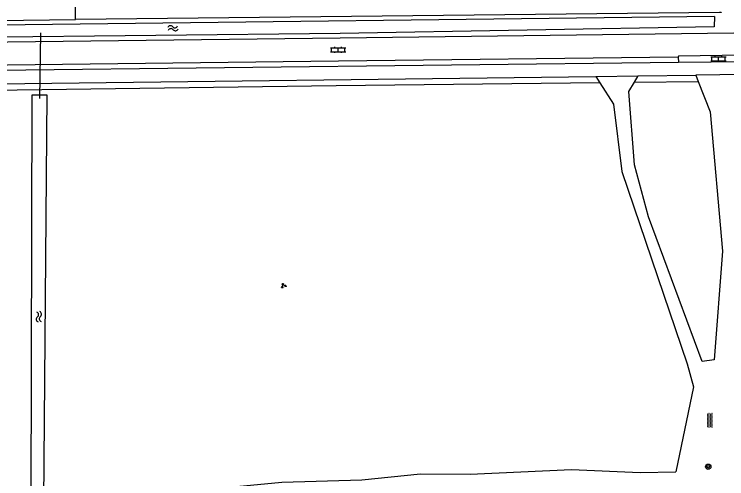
# Model space of a CAD drawing. Extents: x 128999 to 131010, y 395498 to 399007.
# Drawn here: x 130689.8 to 130796.7, y 395626 to 395695.7 of the extents above; entities that cross this region are included whole.
import ezdxf

# ---------------------------------------------------------------- set-up
doc = ezdxf.new("R2010")
doc.units = 0
for name, color, linetype in [('gg-afsc-hekwerk', 7, 'Continuous'), ('gg-knt-bronhoudergrens', 7, 'Continuous'), ('gg-knt-onverhard', 7, 'Continuous'), ('gg-knt-verharding', 7, 'Continuous'), ('gg-knt-verharding nz', 7, 'Continuous'), ('gg-kntw-bovenkant insteek waterloop', 7, 'Continuous'), ('gg-kwrk-duiker nz buis', 7, 'Continuous'), ('gt-grn-groengrens', 7, 'Continuous'), ('gt-symb-boom', 7, 'Continuous'), ('gt-symb-groenvak', 7, 'Continuous'), ('gt-symb-klinker verharding', 7, 'Continuous'), ('gt-symb-overige verharding', 7, 'Continuous'), ('gt-symb-watersymbool', 7, 'Continuous')]:
    doc.layers.add(name, color=color, linetype=linetype)

# ---------------------------------------------------------------- blocks, each defined once
blk = doc.blocks.new('gt0-WA')
at = {"layer": 'gt-symb-watersymbool'}
for centre, start, end in [((-0.32, 0.02), 28.0725, 151.9275), ((0.43, 0.42), 208.0725, 331.9275), ((-0.32, -0.43), 28.0725, 151.9275), ((0.43, -0.03), 208.0725, 331.9275)]:
    blk.add_arc(centre, 0.425, start, end, dxfattribs=at)
blk = doc.blocks.new('gt0-KL1')
at = {"layer": 'gt-symb-klinker verharding'}
for p, q in [((-1.15, 0.3), (1.15, 0.3)), ((-1, -0.3), (-1, 0.3)), ((-0.5, 0.3), (-0.5, 0.45)), ((0, -0.3), (0, 0.3)), ((0.5, 0.3), (0.5, 0.45)), ((1, -0.3), (1, 0.3)), ((-1.15, -0.3), (1.15, -0.3)), ((-0.5, -0.45), (-0.5, -0.3)), ((0.5, -0.45), (0.5, -0.3))]:
    blk.add_line(p, q, dxfattribs=at)
blk = doc.blocks.new('gt0-BOOM')
at = {"layer": 'gt-symb-boom'}
for radius in [0.4, 0.2]:
    blk.add_circle((0, 0), radius, dxfattribs=at)
blk = doc.blocks.new('gt0-OVH')
at = {"layer": 'gt-symb-overige verharding'}
for points in [[(-0.97, 0.3), (-0.97, 0.31), (-0.96, 0.32), (-0.97, 0.33), (-0.97, 0.34), (-0.98, 0.35), (-0.99, 0.35), (-1, 0.36), (-1.01, 0.35), (-1.02, 0.35), (-1.03, 0.34), (-1.03, 0.33), (-1.04, 0.32), (-1.03, 0.31), (-1.03, 0.3), (-1.02, 0.29), (-1.01, 0.29), (-1, 0.28), (-0.99, 0.29), (-0.98, 0.29)], [(-0.87, 0.11), (-0.87, 0.12), (-0.86, 0.13), (-0.87, 0.14), (-0.87, 0.15), (-0.88, 0.16), (-0.89, 0.16), (-0.9, 0.16), (-0.91, 0.16), (-0.92, 0.16), (-0.93, 0.15), (-0.93, 0.14), (-0.94, 0.13), (-0.93, 0.12), (-0.93, 0.11), (-0.92, 0.1), (-0.91, 0.09), (-0.9, 0.09), (-0.89, 0.09), (-0.88, 0.1)], [(-0.77, 0.3), (-0.77, 0.31), (-0.76, 0.32), (-0.77, 0.33), (-0.77, 0.34), (-0.78, 0.35), (-0.79, 0.35), (-0.8, 0.36), (-0.81, 0.35), (-0.82, 0.35), (-0.83, 0.34), (-0.83, 0.33), (-0.84, 0.32), (-0.83, 0.31), (-0.83, 0.3), (-0.82, 0.29), (-0.81, 0.29), (-0.8, 0.28), (-0.79, 0.29), (-0.78, 0.29)], [(-0.67, 0.11), (-0.67, 0.12), (-0.66, 0.13), (-0.67, 0.14), (-0.67, 0.15), (-0.68, 0.16), (-0.69, 0.16), (-0.7, 0.16), (-0.71, 0.16), (-0.72, 0.16), (-0.73, 0.15), (-0.73, 0.14), (-0.74, 0.13), (-0.73, 0.12), (-0.73, 0.11), (-0.72, 0.1), (-0.71, 0.09), (-0.7, 0.09), (-0.69, 0.09), (-0.68, 0.1)], [(-0.57, 0.3), (-0.57, 0.31), (-0.56, 0.32), (-0.57, 0.33), (-0.57, 0.34), (-0.58, 0.35), (-0.59, 0.35), (-0.6, 0.36), (-0.61, 0.35), (-0.62, 0.35), (-0.63, 0.34), (-0.63, 0.33), (-0.64, 0.32), (-0.63, 0.31), (-0.63, 0.3), (-0.62, 0.29), (-0.61, 0.29), (-0.6, 0.28), (-0.59, 0.29), (-0.58, 0.29)], [(-0.47, 0.11), (-0.47, 0.12), (-0.46, 0.13), (-0.47, 0.14), (-0.47, 0.15), (-0.48, 0.16), (-0.49, 0.16), (-0.5, 0.16), (-0.51, 0.16), (-0.52, 0.16), (-0.53, 0.15), (-0.53, 0.14), (-0.54, 0.13), (-0.53, 0.12), (-0.53, 0.11), (-0.52, 0.1), (-0.51, 0.09), (-0.5, 0.09), (-0.49, 0.09), (-0.48, 0.1)], [(-0.37, 0.3), (-0.37, 0.31), (-0.36, 0.32), (-0.37, 0.33), (-0.37, 0.34), (-0.38, 0.35), (-0.39, 0.35), (-0.4, 0.36), (-0.41, 0.35), (-0.42, 0.35), (-0.43, 0.34), (-0.43, 0.33), (-0.44, 0.32), (-0.43, 0.31), (-0.43, 0.3), (-0.42, 0.29), (-0.41, 0.29), (-0.4, 0.28), (-0.39, 0.29), (-0.38, 0.29)], [(-0.27, 0.11), (-0.27, 0.12), (-0.26, 0.13), (-0.27, 0.14), (-0.27, 0.15), (-0.28, 0.16), (-0.29, 0.16), (-0.3, 0.16), (-0.31, 0.16), (-0.32, 0.16), (-0.33, 0.15), (-0.33, 0.14), (-0.34, 0.13), (-0.33, 0.12), (-0.33, 0.11), (-0.32, 0.1), (-0.31, 0.09), (-0.3, 0.09), (-0.29, 0.09), (-0.28, 0.1)], [(-0.17, 0.3), (-0.17, 0.31), (-0.16, 0.32), (-0.17, 0.33), (-0.17, 0.34), (-0.18, 0.35), (-0.19, 0.35), (-0.2, 0.36), (-0.21, 0.35), (-0.22, 0.35), (-0.23, 0.34), (-0.23, 0.33), (-0.24, 0.32), (-0.23, 0.31), (-0.23, 0.3), (-0.22, 0.29), (-0.21, 0.29), (-0.2, 0.28), (-0.19, 0.29), (-0.18, 0.29)], [(-0.07, 0.11), (-0.07, 0.12), (-0.06, 0.13), (-0.07, 0.14), (-0.07, 0.15), (-0.08, 0.16), (-0.09, 0.16), (-0.1, 0.16), (-0.11, 0.16), (-0.12, 0.16), (-0.13, 0.15), (-0.13, 0.14), (-0.14, 0.13), (-0.13, 0.12), (-0.13, 0.11), (-0.12, 0.1), (-0.11, 0.09), (-0.1, 0.09), (-0.09, 0.09), (-0.08, 0.1)], [(0.03, 0.3), (0.03, 0.31), (0.04, 0.32), (0.03, 0.33), (0.03, 0.34), (0.02, 0.35), (0.01, 0.35), (0, 0.36), (-0.01, 0.35), (-0.02, 0.35), (-0.03, 0.34), (-0.03, 0.33), (-0.04, 0.32), (-0.03, 0.31), (-0.03, 0.3), (-0.02, 0.29), (-0.01, 0.29), (0, 0.28), (0.01, 0.29), (0.02, 0.29)], [(0.13, 0.11), (0.13, 0.12), (0.14, 0.13), (0.13, 0.14), (0.13, 0.15), (0.12, 0.16), (0.11, 0.16), (0.1, 0.16), (0.09, 0.16), (0.08, 0.16), (0.07, 0.15), (0.07, 0.14), (0.06, 0.13), (0.07, 0.12), (0.07, 0.11), (0.08, 0.1), (0.09, 0.09), (0.1, 0.09), (0.11, 0.09), (0.12, 0.1)], [(0.23, 0.3), (0.23, 0.31), (0.24, 0.32), (0.23, 0.33), (0.23, 0.34), (0.22, 0.35), (0.21, 0.35), (0.2, 0.36), (0.19, 0.35), (0.18, 0.35), (0.17, 0.34), (0.17, 0.33), (0.16, 0.32), (0.17, 0.31), (0.17, 0.3), (0.18, 0.29), (0.19, 0.29), (0.2, 0.28), (0.21, 0.29), (0.22, 0.29)], [(0.33, 0.11), (0.33, 0.12), (0.34, 0.13), (0.33, 0.14), (0.33, 0.15), (0.32, 0.16), (0.31, 0.16), (0.3, 0.16), (0.29, 0.16), (0.28, 0.16), (0.27, 0.15), (0.27, 0.14), (0.26, 0.13), (0.27, 0.12), (0.27, 0.11), (0.28, 0.1), (0.29, 0.09), (0.3, 0.09), (0.31, 0.09), (0.32, 0.1)], [(0.43, 0.3), (0.43, 0.31), (0.44, 0.32), (0.43, 0.33), (0.43, 0.34), (0.42, 0.35), (0.41, 0.35), (0.4, 0.36), (0.39, 0.35), (0.38, 0.35), (0.37, 0.34), (0.37, 0.33), (0.36, 0.32), (0.37, 0.31), (0.37, 0.3), (0.38, 0.29), (0.39, 0.29), (0.4, 0.28), (0.41, 0.29), (0.42, 0.29)], [(0.53, 0.11), (0.53, 0.12), (0.54, 0.13), (0.53, 0.14), (0.53, 0.15), (0.52, 0.16), (0.51, 0.16), (0.5, 0.16), (0.49, 0.16), (0.48, 0.16), (0.47, 0.15), (0.47, 0.14), (0.46, 0.13), (0.47, 0.12), (0.47, 0.11), (0.48, 0.1), (0.49, 0.09), (0.5, 0.09), (0.51, 0.09), (0.52, 0.1)], [(0.63, 0.3), (0.63, 0.31), (0.64, 0.32), (0.63, 0.33), (0.63, 0.34), (0.62, 0.35), (0.61, 0.35), (0.6, 0.36), (0.59, 0.35), (0.58, 0.35), (0.57, 0.34), (0.57, 0.33), (0.56, 0.32), (0.57, 0.31), (0.57, 0.3), (0.58, 0.29), (0.59, 0.29), (0.6, 0.28), (0.61, 0.29), (0.62, 0.29)], [(0.73, 0.11), (0.73, 0.12), (0.74, 0.13), (0.73, 0.14), (0.73, 0.15), (0.72, 0.16), (0.71, 0.16), (0.7, 0.16), (0.69, 0.16), (0.68, 0.16), (0.67, 0.15), (0.67, 0.14), (0.66, 0.13), (0.67, 0.12), (0.67, 0.11), (0.68, 0.1), (0.69, 0.09), (0.7, 0.09), (0.71, 0.09), (0.72, 0.1)], [(0.83, 0.3), (0.83, 0.31), (0.84, 0.32), (0.83, 0.33), (0.83, 0.34), (0.82, 0.35), (0.81, 0.35), (0.8, 0.36), (0.79, 0.35), (0.78, 0.35), (0.77, 0.34), (0.77, 0.33), (0.76, 0.32), (0.77, 0.31), (0.77, 0.3), (0.78, 0.29), (0.79, 0.29), (0.8, 0.28), (0.81, 0.29), (0.82, 0.29)], [(0.93, 0.11), (0.93, 0.12), (0.94, 0.13), (0.93, 0.14), (0.93, 0.15), (0.92, 0.16), (0.91, 0.16), (0.9, 0.16), (0.89, 0.16), (0.88, 0.16), (0.87, 0.15), (0.87, 0.14), (0.86, 0.13), (0.87, 0.12), (0.87, 0.11), (0.88, 0.1), (0.89, 0.09), (0.9, 0.09), (0.91, 0.09), (0.92, 0.1)], [(1.03, 0.3), (1.03, 0.31), (1.04, 0.32), (1.03, 0.33), (1.03, 0.34), (1.02, 0.35), (1.01, 0.35), (1, 0.36), (0.99, 0.35), (0.98, 0.35), (0.97, 0.34), (0.97, 0.33), (0.96, 0.32), (0.97, 0.31), (0.97, 0.3), (0.98, 0.29), (0.99, 0.29), (1, 0.28), (1.01, 0.29), (1.02, 0.29)], [(-0.97, -0.14), (-0.97, -0.13), (-0.96, -0.12), (-0.97, -0.11), (-0.97, -0.1), (-0.98, -0.09), (-0.99, -0.09), (-1, -0.08), (-1.01, -0.09), (-1.02, -0.09), (-1.03, -0.1), (-1.03, -0.11), (-1.04, -0.12), (-1.03, -0.13), (-1.03, -0.14), (-1.02, -0.15), (-1.01, -0.15), (-1, -0.16), (-0.99, -0.15), (-0.98, -0.15)], [(-0.87, -0.33), (-0.87, -0.32), (-0.86, -0.31), (-0.87, -0.3), (-0.87, -0.29), (-0.88, -0.28), (-0.89, -0.28), (-0.9, -0.28), (-0.91, -0.28), (-0.92, -0.28), (-0.93, -0.29), (-0.93, -0.3), (-0.94, -0.31), (-0.93, -0.32), (-0.93, -0.33), (-0.92, -0.34), (-0.91, -0.35), (-0.9, -0.35), (-0.89, -0.35), (-0.88, -0.34)], [(-0.77, -0.14), (-0.77, -0.13), (-0.76, -0.12), (-0.77, -0.11), (-0.77, -0.1), (-0.78, -0.09), (-0.79, -0.09), (-0.8, -0.08), (-0.81, -0.09), (-0.82, -0.09), (-0.83, -0.1), (-0.83, -0.11), (-0.84, -0.12), (-0.83, -0.13), (-0.83, -0.14), (-0.82, -0.15), (-0.81, -0.15), (-0.8, -0.16), (-0.79, -0.15), (-0.78, -0.15)], [(-0.67, -0.33), (-0.67, -0.32), (-0.66, -0.31), (-0.67, -0.3), (-0.67, -0.29), (-0.68, -0.28), (-0.69, -0.28), (-0.7, -0.28), (-0.71, -0.28), (-0.72, -0.28), (-0.73, -0.29), (-0.73, -0.3), (-0.74, -0.31), (-0.73, -0.32), (-0.73, -0.33), (-0.72, -0.34), (-0.71, -0.35), (-0.7, -0.35), (-0.69, -0.35), (-0.68, -0.34)], [(-0.57, -0.14), (-0.57, -0.13), (-0.56, -0.12), (-0.57, -0.11), (-0.57, -0.1), (-0.58, -0.09), (-0.59, -0.09), (-0.6, -0.08), (-0.61, -0.09), (-0.62, -0.09), (-0.63, -0.1), (-0.63, -0.11), (-0.64, -0.12), (-0.63, -0.13), (-0.63, -0.14), (-0.62, -0.15), (-0.61, -0.15), (-0.6, -0.16), (-0.59, -0.15), (-0.58, -0.15)], [(-0.47, -0.33), (-0.47, -0.32), (-0.46, -0.31), (-0.47, -0.3), (-0.47, -0.29), (-0.48, -0.28), (-0.49, -0.28), (-0.5, -0.28), (-0.51, -0.28), (-0.52, -0.28), (-0.53, -0.29), (-0.53, -0.3), (-0.54, -0.31), (-0.53, -0.32), (-0.53, -0.33), (-0.52, -0.34), (-0.51, -0.35), (-0.5, -0.35), (-0.49, -0.35), (-0.48, -0.34)], [(-0.37, -0.14), (-0.37, -0.13), (-0.36, -0.12), (-0.37, -0.11), (-0.37, -0.1), (-0.38, -0.09), (-0.39, -0.09), (-0.4, -0.08), (-0.41, -0.09), (-0.42, -0.09), (-0.43, -0.1), (-0.43, -0.11), (-0.44, -0.12), (-0.43, -0.13), (-0.43, -0.14), (-0.42, -0.15), (-0.41, -0.15), (-0.4, -0.16), (-0.39, -0.15), (-0.38, -0.15)], [(-0.27, -0.33), (-0.27, -0.32), (-0.26, -0.31), (-0.27, -0.3), (-0.27, -0.29), (-0.28, -0.28), (-0.29, -0.28), (-0.3, -0.28), (-0.31, -0.28), (-0.32, -0.28), (-0.33, -0.29), (-0.33, -0.3), (-0.34, -0.31), (-0.33, -0.32), (-0.33, -0.33), (-0.32, -0.34), (-0.31, -0.35), (-0.3, -0.35), (-0.29, -0.35), (-0.28, -0.34)], [(-0.17, -0.14), (-0.17, -0.13), (-0.16, -0.12), (-0.17, -0.11), (-0.17, -0.1), (-0.18, -0.09), (-0.19, -0.09), (-0.2, -0.08), (-0.21, -0.09), (-0.22, -0.09), (-0.23, -0.1), (-0.23, -0.11), (-0.24, -0.12), (-0.23, -0.13), (-0.23, -0.14), (-0.22, -0.15), (-0.21, -0.15), (-0.2, -0.16), (-0.19, -0.15), (-0.18, -0.15)], [(-0.07, -0.33), (-0.07, -0.32), (-0.06, -0.31), (-0.07, -0.3), (-0.07, -0.29), (-0.08, -0.28), (-0.09, -0.28), (-0.1, -0.28), (-0.11, -0.28), (-0.12, -0.28), (-0.13, -0.29), (-0.13, -0.3), (-0.14, -0.31), (-0.13, -0.32), (-0.13, -0.33), (-0.12, -0.34), (-0.11, -0.35), (-0.1, -0.35), (-0.09, -0.35), (-0.08, -0.34)], [(0.03, -0.14), (0.03, -0.13), (0.04, -0.12), (0.03, -0.11), (0.03, -0.1), (0.02, -0.09), (0.01, -0.09), (0, -0.08), (-0.01, -0.09), (-0.02, -0.09), (-0.03, -0.1), (-0.03, -0.11), (-0.04, -0.12), (-0.03, -0.13), (-0.03, -0.14), (-0.02, -0.15), (-0.01, -0.15), (0, -0.16), (0.01, -0.15), (0.02, -0.15)], [(0.13, -0.33), (0.13, -0.32), (0.14, -0.31), (0.13, -0.3), (0.13, -0.29), (0.12, -0.28), (0.11, -0.28), (0.1, -0.28), (0.09, -0.28), (0.08, -0.28), (0.07, -0.29), (0.07, -0.3), (0.06, -0.31), (0.07, -0.32), (0.07, -0.33), (0.08, -0.34), (0.09, -0.35), (0.1, -0.35), (0.11, -0.35), (0.12, -0.34)], [(0.23, -0.14), (0.23, -0.13), (0.24, -0.12), (0.23, -0.11), (0.23, -0.1), (0.22, -0.09), (0.21, -0.09), (0.2, -0.08), (0.19, -0.09), (0.18, -0.09), (0.17, -0.1), (0.17, -0.11), (0.16, -0.12), (0.17, -0.13), (0.17, -0.14), (0.18, -0.15), (0.19, -0.15), (0.2, -0.16), (0.21, -0.15), (0.22, -0.15)], [(0.33, -0.33), (0.33, -0.32), (0.34, -0.31), (0.33, -0.3), (0.33, -0.29), (0.32, -0.28), (0.31, -0.28), (0.3, -0.28), (0.29, -0.28), (0.28, -0.28), (0.27, -0.29), (0.27, -0.3), (0.26, -0.31), (0.27, -0.32), (0.27, -0.33), (0.28, -0.34), (0.29, -0.35), (0.3, -0.35), (0.31, -0.35), (0.32, -0.34)], [(0.43, -0.14), (0.43, -0.13), (0.44, -0.12), (0.43, -0.11), (0.43, -0.1), (0.42, -0.09), (0.41, -0.09), (0.4, -0.08), (0.39, -0.09), (0.38, -0.09), (0.37, -0.1), (0.37, -0.11), (0.36, -0.12), (0.37, -0.13), (0.37, -0.14), (0.38, -0.15), (0.39, -0.15), (0.4, -0.16), (0.41, -0.15), (0.42, -0.15)], [(0.53, -0.33), (0.53, -0.32), (0.54, -0.31), (0.53, -0.3), (0.53, -0.29), (0.52, -0.28), (0.51, -0.28), (0.5, -0.28), (0.49, -0.28), (0.48, -0.28), (0.47, -0.29), (0.47, -0.3), (0.46, -0.31), (0.47, -0.32), (0.47, -0.33), (0.48, -0.34), (0.49, -0.35), (0.5, -0.35), (0.51, -0.35), (0.52, -0.34)], [(0.63, -0.14), (0.63, -0.13), (0.64, -0.12), (0.63, -0.11), (0.63, -0.1), (0.62, -0.09), (0.61, -0.09), (0.6, -0.08), (0.59, -0.09), (0.58, -0.09), (0.57, -0.1), (0.57, -0.11), (0.56, -0.12), (0.57, -0.13), (0.57, -0.14), (0.58, -0.15), (0.59, -0.15), (0.6, -0.16), (0.61, -0.15), (0.62, -0.15)], [(0.73, -0.33), (0.73, -0.32), (0.74, -0.31), (0.73, -0.3), (0.73, -0.29), (0.72, -0.28), (0.71, -0.28), (0.7, -0.28), (0.69, -0.28), (0.68, -0.28), (0.67, -0.29), (0.67, -0.3), (0.66, -0.31), (0.67, -0.32), (0.67, -0.33), (0.68, -0.34), (0.69, -0.35), (0.7, -0.35), (0.71, -0.35), (0.72, -0.34)], [(0.83, -0.14), (0.83, -0.13), (0.84, -0.12), (0.83, -0.11), (0.83, -0.1), (0.82, -0.09), (0.81, -0.09), (0.8, -0.08), (0.79, -0.09), (0.78, -0.09), (0.77, -0.1), (0.77, -0.11), (0.76, -0.12), (0.77, -0.13), (0.77, -0.14), (0.78, -0.15), (0.79, -0.15), (0.8, -0.16), (0.81, -0.15), (0.82, -0.15)], [(0.93, -0.33), (0.93, -0.32), (0.94, -0.31), (0.93, -0.3), (0.93, -0.29), (0.92, -0.28), (0.91, -0.28), (0.9, -0.28), (0.89, -0.28), (0.88, -0.28), (0.87, -0.29), (0.87, -0.3), (0.86, -0.31), (0.87, -0.32), (0.87, -0.33), (0.88, -0.34), (0.89, -0.35), (0.9, -0.35), (0.91, -0.35), (0.92, -0.34)], [(1.03, -0.14), (1.03, -0.13), (1.04, -0.12), (1.03, -0.11), (1.03, -0.1), (1.02, -0.09), (1.01, -0.09), (1, -0.08), (0.99, -0.09), (0.98, -0.09), (0.97, -0.1), (0.97, -0.11), (0.96, -0.12), (0.97, -0.13), (0.97, -0.14), (0.98, -0.15), (0.99, -0.15), (1, -0.16), (1.01, -0.15), (1.02, -0.15)]]:
    blk.add_lwpolyline(points, close=True, dxfattribs=at)
blk = doc.blocks.new('gt0-GRVAK')
at = {"layer": 'gt-symb-groenvak'}
for p, q in [((-0.11, 0.19), (-0.23, 0.24)), ((-0.18, 0.15), (0.09, 0.15)), ((-0.09, 0.21), (-0.16, 0.32)), ((-0.05, 0.21), (-0.05, 0.39)), ((0, 0.21), (0.06, 0.32)), ((0.01, 0.19), (0.13, 0.24)), ((0.26, -0.05), (0.2, 0.06)), ((0.31, -0.05), (0.31, 0.13)), ((0.35, -0.05), (0.41, 0.06)), ((-0.24, -0.23), (-0.36, -0.18)), ((-0.32, -0.26), (-0.05, -0.26)), ((-0.23, -0.21), (-0.29, -0.1)), ((-0.18, -0.2), (-0.18, -0.02)), ((-0.14, -0.21), (-0.07, -0.1)), ((-0.12, -0.23), (0, -0.18)), ((0.24, -0.07), (0.12, -0.02)), ((0.17, -0.11), (0.44, -0.11)), ((0.37, -0.07), (0.49, -0.02))]:
    blk.add_line(p, q, dxfattribs=at)

msp = doc.modelspace()

# ---------------------------------------------------------------- linework, layer by layer
at = {"layer": 'gg-afsc-hekwerk'}
msp.add_line((130627.87, 395694.07), (130699.06, 395694.88), dxfattribs=at)
msp.add_lwpolyline([(130795.9, 395696.02), (130795.9, 395695.97), (130795.68, 395695.96), (130699.06, 395694.88)], dxfattribs=at)
at = {"layer": 'gg-knt-bronhoudergrens'}
msp.add_lwpolyline([(130699.06, 395694.88), (130699.58, 395785.88), (130700.61, 395785.88)], dxfattribs=at)
at = {"layer": 'gg-knt-onverhard'}
for p, q in [((130782.89, 395685.48), (130783.47, 395686.45)), ((130792.09, 395686.55), (130792.47, 395685.59)), ((130777.1, 395686.37), (130777.71, 395685.42))]:
    msp.add_line(p, q, dxfattribs=at)
for points in [[(130777.71, 395685.42), (130779.78, 395682.22), (130781.02, 395672.11), (130790.81, 395643.26), (130791.78, 395639.77), (130789.13, 395627.06)], [(130792.47, 395685.59), (130794.28, 395681.03), (130796.13, 395660.17), (130794.84, 395643.82), (130793.05, 395643.6), (130785.01, 395665.32), (130782.93, 395673.12), (130782.08, 395684.12), (130782.89, 395685.48)], [(130668.18, 395684.01), (130669.21, 395664.06), (130671.88, 395629.52), (130671.75, 395628.04), (130671.85, 395626.56), (130672.1, 395625.11), (130672.74, 395623.61), (130674.11, 395622.46), (130678.63, 395621.2), (130699.04, 395622.55), (130729.99, 395625.51), (130742.02, 395625.84), (130750.78, 395626.73), (130758.27, 395626.67), (130773.43, 395627.37), (130783.74, 395626.94), (130789.13, 395627.06)]]:
    msp.add_lwpolyline(points, dxfattribs=at)
at = {"layer": 'gg-knt-verharding'}
for p, q in [((130789.5, 395689.42), (130789.48, 395689.25)), ((130789.48, 395689.25), (130789.5, 395688.48)), ((130789.5, 395688.48), (130801.53, 395688.62)), ((130646.14, 395686.79), (130789.5, 395688.48)), ((130777.1, 395686.37), (130783.47, 395686.45)), ((130783.47, 395686.45), (130792.09, 395686.55)), ((130800.68, 395686.66), (130792.09, 395686.55)), ((130668.28, 395685), (130777.1, 395686.37))]:
    msp.add_line(p, q, dxfattribs=at)
for points in [[(130797.81, 395692.83), (130738.74, 395692.08), (130668.04, 395691.24)], [(130789.48, 395689.25), (130738.48, 395688.63), (130668.08, 395687.81)]]:
    msp.add_lwpolyline(points, dxfattribs=at)
at = {"layer": 'gg-knt-verharding nz'}
msp.add_line((130801.51, 395689.57), (130789.5, 395689.42), dxfattribs=at)
at = {"layer": 'gg-kntw-bovenkant insteek waterloop'}
msp.add_line((130794.89, 395695.34), (130633.13, 395693.38), dxfattribs=at)
for points in [[(130794.89, 395695.34), (130794.86, 395693.8), (130738.76, 395692.82), (130683.38, 395692.22), (130645.76, 395691.57), (130629.81, 395691.53), (130628.25, 395691.85), (130626.91, 395692.44), (130626.9, 395693.3), (130633.13, 395693.38)], [(130694.23, 395622.49), (130692.4, 395622.54), (130692.52, 395683.6), (130694.74, 395683.59), (130694.23, 395622.49)]]:
    msp.add_lwpolyline(points, dxfattribs=at)
at = {"layer": 'gg-kwrk-duiker nz buis'}
msp.add_line((130693.76, 395692.92), (130693.62, 395683.04), dxfattribs=at)
at = {"layer": 'gt-grn-groengrens'}
msp.add_line((130782.89, 395685.48), (130792.47, 395685.59), dxfattribs=at)
msp.add_lwpolyline([(130777.71, 395685.42), (130738.15, 395684.96), (130668.18, 395684.01)], dxfattribs=at)

# ---------------------------------------------------------------- block references
at = {"layer": 'gt-symb-boom'}
msp.add_blockref('gt0-BOOM', (130793.97, 395627.81), dxfattribs=at)
at = {"layer": 'gt-symb-groenvak', "rotation": 2.8080530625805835}
msp.add_blockref('gt0-GRVAK', (130730.25, 395654.96), dxfattribs=at)
at = {"layer": 'gt-symb-klinker verharding', "rotation": 0.11459140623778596}
msp.add_blockref('gt0-KL1', (130738.46, 395690.36), dxfattribs=at)
at = {"layer": 'gt-symb-klinker verharding'}
msp.add_blockref('gt0-KL1', (130795.51, 395689.02), dxfattribs=at)
at = {"layer": 'gt-symb-overige verharding', "rotation": -90.00000000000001}
msp.add_blockref('gt0-OVH', (130794.21, 395634.76), dxfattribs=at)
at = {"layer": 'gt-symb-watersymbool'}
for p, rotation in [((130713.6, 395693.58), 9.556527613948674), ((130693.54, 395650.36), -82.06444962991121)]:
    msp.add_blockref('gt0-WA', p, dxfattribs=dict(at, rotation=rotation))

doc.saveas('drawing.dxf')
